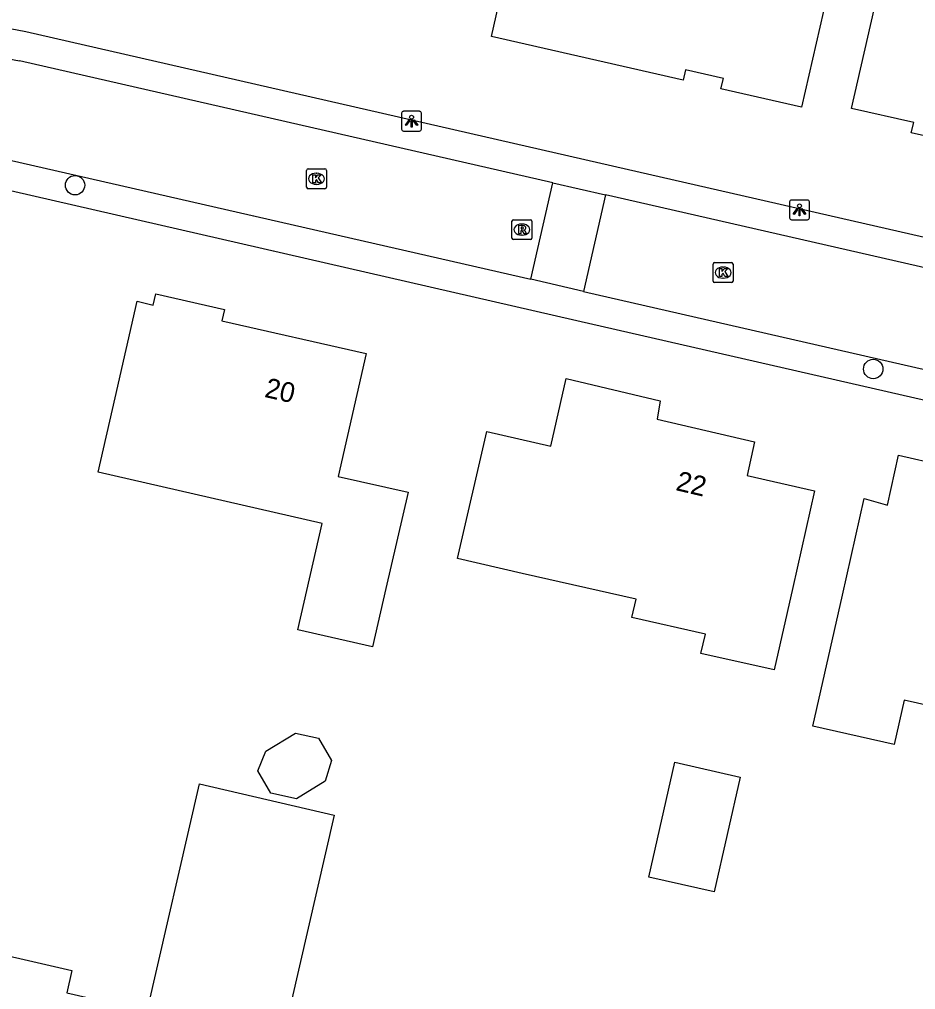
# Model space of a CAD drawing. Extents: x 159628 to 160723, y 388176 to 389416.
# Drawn here: x 160184.07 to 160229.27, y 388762.44 to 388811.4 of the extents above; entities that cross this region are included whole.
import ezdxf

# ---------------------------------------------------------------- set-up
doc = ezdxf.new("R2010")
doc.units = 0
for name, color, linetype in [('IMGEO_Boom', 7, 'Continuous'), ('IMGEO_Kolk', 7, 'Continuous'), ('IMGEO_Lichtpunt', 7, 'Continuous'), ('IMGEO_Pand', 7, 'Continuous'), ('IMGEO_Pand_nummerreeks', 7, 'Continuous'), ('IMGEO_Rijbaan_lokaal_open', 7, 'Continuous'), ('IMGEO_Rioolput', 7, 'Continuous'), ('IMGEO_Voetpad_open', 7, 'Continuous')]:
    doc.layers.add(name, color=color, linetype=linetype)

msp = doc.modelspace()

# ---------------------------------------------------------------- linework, layer by layer
at = {"layer": 'IMGEO_Boom'}
for centre in [(160186.876, 388803.036), (160227.135, 388793.76)]:
    msp.add_circle(centre, 0.489, dxfattribs=at)
at = {"layer": 'IMGEO_Kolk'}
for p, q in [((160198.629, 388803.86), (160199.481, 388803.86)), ((160198.554, 388802.934), (160198.554, 388803.786)), ((160199.042, 388803.64), (160199.067, 388803.64)), ((160199.555, 388803.786), (160199.555, 388802.934)), ((160199.481, 388802.86), (160198.629, 388802.86)), ((160199.065, 388803.08), (160199.04, 388803.08)), ((160219.062, 388798.201), (160219.062, 388799.053)), ((160219.137, 388799.127), (160219.989, 388799.127)), ((160220.063, 388799.053), (160220.063, 388798.201)), ((160219.55, 388798.907), (160219.575, 388798.907)), ((160219.989, 388798.127), (160219.137, 388798.127)), ((160219.573, 388798.347), (160219.548, 388798.347))]:
    msp.add_line(p, q, dxfattribs=at)
for points in [[(160198.629, 388803.86), (160199.481, 388803.86)], [(160198.554, 388802.934), (160198.554, 388803.786)], [(160198.875, 388803.56), (160198.998, 388803.56), (160198.998, 388803.409), (160199.128, 388803.56), (160199.292, 388803.56), (160199.146, 388803.409), (160199.299, 388803.16), (160199.147, 388803.16), (160199.062, 388803.324), (160198.998, 388803.257), (160198.998, 388803.16), (160198.875, 388803.16), (160198.875, 388803.56)], [(160199.555, 388803.786), (160199.555, 388802.934)], [(160199.481, 388802.86), (160198.629, 388802.86)], [(160219.062, 388798.201), (160219.062, 388799.053)], [(160219.137, 388799.127), (160219.989, 388799.127)], [(160220.063, 388799.053), (160220.063, 388798.201)], [(160219.383, 388798.827), (160219.506, 388798.827), (160219.506, 388798.676), (160219.636, 388798.827), (160219.8, 388798.827), (160219.654, 388798.676), (160219.807, 388798.427), (160219.655, 388798.427), (160219.57, 388798.591), (160219.506, 388798.524), (160219.506, 388798.427), (160219.383, 388798.427), (160219.383, 388798.827)], [(160219.989, 388798.127), (160219.137, 388798.127)]]:
    msp.add_lwpolyline(points, dxfattribs=at)
for centre, start, end in [((160198.631, 388803.784), 91.552, 178.448), ((160198.631, 388803.784), 91.552, 178.448), ((160199.479, 388803.784), 1.552, 88.448), ((160199.479, 388803.784), 1.552, 88.448), ((160198.631, 388802.936), 181.552, 268.448), ((160198.631, 388802.936), 181.552, 268.448), ((160199.479, 388802.936), 271.552, 358.448), ((160199.479, 388802.936), 271.552, 358.448), ((160219.139, 388799.051), 91.552, 178.448), ((160219.139, 388799.051), 91.552, 178.448), ((160219.987, 388799.051), 1.552, 88.448), ((160219.987, 388799.051), 1.552, 88.448), ((160219.139, 388798.203), 181.552, 268.448), ((160219.139, 388798.203), 181.552, 268.448), ((160219.987, 388798.203), 271.552, 358.448), ((160219.987, 388798.203), 271.552, 358.448)]:
    msp.add_arc(centre, 0.0765, start, end, dxfattribs=at)
for centre, major_axis, ratio, start_param, end_param in [((160199.041, 388803.36), (-0.387, 0.002), 0.722429, 4.712389, 7.853982), ((160199.066, 388803.36), (-0.39, 0.002), 0.717154, 1.570796, 4.712389), ((160219.549, 388798.627), (-0.387, 0.002), 0.722429, 4.712389, 7.853982), ((160219.574, 388798.627), (-0.39, 0.002), 0.717154, 1.570796, 4.712389)]:
    msp.add_ellipse(centre, major_axis=major_axis, ratio=ratio, start_param=start_param, end_param=end_param, dxfattribs=at)
at = {"layer": 'IMGEO_Lichtpunt'}
for p, q in [((160204.25, 388806.765), (160203.442, 388806.765)), ((160204.25, 388806.765), (160203.442, 388806.765)), ((160203.348, 388806.67), (160203.348, 388805.863)), ((160203.348, 388806.67), (160203.348, 388805.863)), ((160204.344, 388805.863), (160204.344, 388806.67)), ((160204.344, 388805.863), (160204.344, 388806.67)), ((160203.442, 388805.769), (160204.25, 388805.769)), ((160203.442, 388805.769), (160204.25, 388805.769)), ((160222.918, 388802.192), (160222.918, 388801.385)), ((160222.918, 388802.192), (160222.918, 388801.385)), ((160223.82, 388802.287), (160223.012, 388802.287)), ((160223.82, 388802.287), (160223.012, 388802.287)), ((160223.914, 388801.385), (160223.914, 388802.192)), ((160223.914, 388801.385), (160223.914, 388802.192)), ((160223.012, 388801.291), (160223.82, 388801.291)), ((160223.012, 388801.291), (160223.82, 388801.291))]:
    msp.add_line(p, q, dxfattribs=at)
for points in [[(160203.722, 388806.334), (160203.761, 388806.306), (160203.573, 388806.044), (160203.535, 388806.071), (160203.722, 388806.334)], [(160203.824, 388806.286), (160203.871, 388806.286), (160203.871, 388805.964), (160203.824, 388805.964), (160203.824, 388806.286)], [(160203.934, 388806.306), (160203.972, 388806.333), (160204.159, 388806.071), (160204.12, 388806.043), (160203.934, 388806.306)], [(160223.292, 388801.856), (160223.331, 388801.828), (160223.143, 388801.566), (160223.105, 388801.593), (160223.292, 388801.856)], [(160223.394, 388801.808), (160223.441, 388801.808), (160223.441, 388801.486), (160223.394, 388801.486), (160223.394, 388801.808)], [(160223.504, 388801.828), (160223.542, 388801.855), (160223.729, 388801.593), (160223.69, 388801.565), (160223.504, 388801.828)]]:
    msp.add_lwpolyline(points, dxfattribs=at)
for centre in [(160203.847, 388806.468), (160223.417, 388801.99)]:
    msp.add_circle(centre, 0.0994, dxfattribs=at)
for centre, start, end in [((160203.442, 388806.67), 90, 180), ((160203.442, 388806.67), 90, 180), ((160204.25, 388806.67), 0, 90), ((160204.25, 388806.67), 0, 90), ((160203.442, 388805.863), 180, 270), ((160203.442, 388805.863), 180, 270), ((160204.25, 388805.863), 270, 0), ((160204.25, 388805.863), 270, 360), ((160223.012, 388802.192), 90, 180), ((160223.012, 388802.192), 90, 180), ((160223.82, 388802.192), 0, 90), ((160223.82, 388802.192), 0, 90), ((160223.012, 388801.385), 180, 270), ((160223.012, 388801.385), 180, 270), ((160223.82, 388801.385), 270, 0), ((160223.82, 388801.385), 270, 360)]:
    msp.add_arc(centre, 0.0946, start, end, dxfattribs=at)
at = {"layer": 'IMGEO_Pand'}
for points in [[(160230.3, 388825.52), (160235.18, 388824.39), (160233.066, 388815.136), (160237.936, 388814.024), (160238.492, 388816.459), (160246.781, 388814.565), (160244.42, 388804.232), (160238.294, 388805.647), (160238.151, 388804.981), (160234.819, 388805.697), (160234.528, 388804.454), (160229.054, 388805.682), (160229.175, 388806.194), (160226.037, 388806.911), (160230.3, 388825.52)], [(160217.77, 388825.31), (160227.21, 388823.15), (160223.513, 388806.973), (160219.453, 388807.908), (160219.582, 388808.424), (160217.67, 388808.863), (160217.542, 388808.342), (160207.881, 388810.545), (160208.786, 388814.585), (160207.81, 388814.804), (160208.938, 388819.829), (160216.14, 388818.18), (160217.77, 388825.31)], [(160199.34, 388785.97), (160188.037, 388788.556), (160188.895, 388792.306), (160190.01, 388797.18), (160190.81, 388796.986), (160190.943, 388797.552), (160194.406, 388796.76), (160194.285, 388796.199), (160201.555, 388794.544), (160200.144, 388788.343), (160203.671, 388787.551), (160202.557, 388782.677), (160201.886, 388779.738), (160198.112, 388780.602), (160199.34, 388785.97)], [(160209.427, 388783.442), (160206.171, 388784.193), (160207.651, 388790.613), (160210.867, 388789.871), (160211.653, 388793.282), (160216.394, 388792.157), (160216.23, 388791.233), (160221.147, 388790.08), (160220.78, 388788.381), (160224.178, 388787.606), (160223.077, 388782.729), (160222.14, 388778.575), (160218.447, 388779.409), (160218.667, 388780.383), (160214.965, 388781.219), (160215.174, 388782.144), (160209.427, 388783.442)], [(160225.582, 388782.342), (160226.682, 388787.219), (160227.863, 388786.896), (160228.415, 388789.41), (160232.81, 388788.401), (160232.625, 388787.614), (160233.783, 388787.748), (160234.916, 388787.702), (160235.956, 388787.261), (160236.824, 388786.651), (160237.346, 388786.564), (160237.198, 388785.885), (160240.002, 388785.299), (160239.512, 388783.241), (160239.665, 388783.27), (160239.665, 388779.907), (160239.89, 388779.878), (160237.611, 388769.901), (160233.427, 388770.838), (160234.531, 388775.732), (160228.692, 388777.049), (160228.185, 388774.802), (160224.089, 388775.726), (160225.582, 388782.342)], [(160196.492, 388774.465), (160197.992, 388775.38), (160199.158, 388775.126), (160199.804, 388773.995), (160199.496, 388772.96), (160198.05, 388772.073), (160196.746, 388772.356), (160196.102, 388773.483), (160196.492, 388774.465)], [(160219.107, 388767.366), (160215.821, 388768.107), (160217.131, 388773.909), (160220.416, 388773.168), (160219.107, 388767.366)], [(160180.46, 388760.11), (160180.05, 388760.24), (160181.075, 388764.695), (160186.717, 388763.397), (160186.459, 388762.278), (160190.506, 388761.347), (160193.144, 388772.816), (160199.948, 388771.25), (160196.448, 388756.04), (160195.327, 388751.167), (160190.749, 388752.143), (160190.537, 388751.642), (160190.157, 388751.707), (160187.8, 388752.276), (160187.146, 388753.209), (160184.273, 388753.861), (160184.077, 388753.118), (160179.142, 388754.228), (160180.46, 388760.11)]]:
    msp.add_lwpolyline(points, dxfattribs=at)
at = {"layer": 'IMGEO_Rijbaan_lokaal_open'}
for points in [[(160210.981, 388803.153), (160184.069, 388809.31)], [(160181.886, 388804.693), (160209.868, 388798.287)], [(160209.868, 388798.287), (160210.981, 388803.153)], [(160210.981, 388803.153), (160213.639, 388802.545)], [(160213.639, 388802.545), (160212.526, 388797.678)], [(160271.082, 388789.403), (160213.639, 388802.545)], [(160212.526, 388797.678), (160209.868, 388798.287)], [(160212.526, 388797.678), (160245.83, 388790.053)]]:
    msp.add_lwpolyline(points, dxfattribs=at)
msp.add_arc((160196.172, 388872.389), 64.23, 235.79839, 259.13862, dxfattribs=at)
at = {"layer": 'IMGEO_Rioolput'}
for p, q in [((160208.914, 388800.37), (160208.914, 388801.222)), ((160208.989, 388801.296), (160209.841, 388801.296)), ((160209.402, 388801.076), (160209.427, 388801.076)), ((160209.915, 388801.222), (160209.915, 388800.37)), ((160209.425, 388800.516), (160209.4, 388800.516)), ((160209.841, 388800.296), (160208.989, 388800.296))]:
    msp.add_line(p, q, dxfattribs=at)
for points in [[(160208.914, 388800.37), (160208.914, 388801.222)], [(160208.989, 388801.296), (160209.841, 388801.296)], [(160209.503, 388800.994), (160209.251, 388800.996), (160209.251, 388800.596)], [(160209.429, 388800.915), (160209.375, 388800.915), (160209.375, 388800.834)], [(160209.915, 388801.222), (160209.915, 388800.37)], [(160209.251, 388800.596), (160209.375, 388800.596), (160209.375, 388800.758), (160209.386, 388800.758)], [(160209.375, 388800.834), (160209.427, 388800.834)], [(160209.433, 388800.729), (160209.504, 388800.596), (160209.644, 388800.596), (160209.579, 388800.722)], [(160209.841, 388800.296), (160208.989, 388800.296)]]:
    msp.add_lwpolyline(points, dxfattribs=at)
for centre, radius, start, end in [((160208.991, 388801.22), 0.0765, 91.552, 178.448), ((160208.991, 388801.22), 0.0765, 91.552, 178.448), ((160209.435, 388800.819), 0.0964, 77.0061, 93.1865), ((160209.449, 388800.876), 0.0378, 276.6634, 79.6772), ((160209.502, 388800.884), 0.109, 350.3612, 89.416), ((160209.839, 388801.22), 0.0765, 1.552, 88.448), ((160209.839, 388801.22), 0.0765, 1.552, 88.448), ((160209.385, 388800.705), 0.0533, 26.0293, 88.6989), ((160209.411, 388801.023), 0.19, 274.7715, 282.9687), ((160209.5, 388800.884), 0.112, 277.5842, 350.9817), ((160209.484, 388800.669), 0.108, 29.5134, 73.7905), ((160208.991, 388800.372), 0.0765, 181.552, 268.448), ((160208.991, 388800.372), 0.0765, 181.552, 268.448), ((160209.839, 388800.372), 0.0765, 271.552, 358.448), ((160209.839, 388800.372), 0.0765, 271.552, 358.448)]:
    msp.add_arc(centre, radius, start, end, dxfattribs=at)
for centre, major_axis, ratio, start_param, end_param in [((160209.401, 388800.796), (-0.387, 0.002), 0.722429, 4.712389, 7.853982), ((160209.426, 388800.796), (-0.39, 0.002), 0.717154, 1.570796, 4.712389)]:
    msp.add_ellipse(centre, major_axis=major_axis, ratio=ratio, start_param=start_param, end_param=end_param, dxfattribs=at)
at = {"layer": 'IMGEO_Voetpad_open'}
for points in [[(160184.386, 388810.793), (160213.977, 388804.022), (160271.421, 388790.878)], [(160245.477, 388788.575), (160212.187, 388796.199), (160181.552, 388803.215)]]:
    msp.add_lwpolyline(points, dxfattribs=at)
msp.add_arc((160196.469, 388873.089), 63.457, 236.01239, 259.02298, dxfattribs=at)

# ---------------------------------------------------------------- texts
at = {"layer": 'IMGEO_Pand_nummerreeks'}
for s, rotation, p in [('20', 347.1753, (160196.389, 388792.356)), ('22', 346.803, (160217.132, 388787.652))]:
    msp.add_text(s, height=1, rotation=rotation, dxfattribs=at).set_placement(p)

doc.saveas('drawing.dxf')
